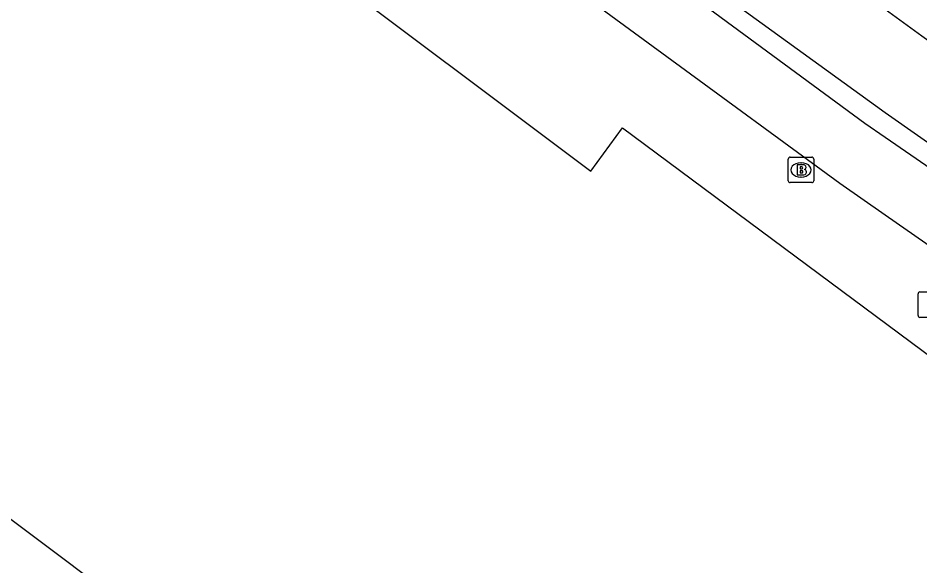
# Model space of a CAD drawing. Extents: x 159718 to 160783, y 383290 to 384030.
# Drawn here: x 160465.95 to 160501.37, y 383760.66 to 383782.17 of the extents above; entities that cross this region are included whole.
import ezdxf

# ---------------------------------------------------------------- set-up
doc = ezdxf.new("R2010")
doc.units = 0
for name, color, linetype in [('IMGEO_Brandkraan', 7, 'Continuous'), ('IMGEO_Fietspad_gesloten', 7, 'Continuous'), ('IMGEO_OVBaan_gesloten', 7, 'Continuous'), ('IMGEO_Pand_vergunning_verleend', 7, 'Continuous'), ('IMGEO_Rijbaan_lokaal_gesloten', 7, 'Continuous'), ('IMGEO_Rioolput', 7, 'Continuous')]:
    doc.layers.add(name, color=color, linetype=linetype)

msp = doc.modelspace()

# ---------------------------------------------------------------- linework, layer by layer
at = {"layer": 'IMGEO_Brandkraan'}
for p, q in [((160496.27, 383776.707), (160497.122, 383776.707)), ((160496.195, 383775.781), (160496.195, 383776.633)), ((160496.683, 383776.487), (160496.708, 383776.487)), ((160497.196, 383776.633), (160497.196, 383775.781)), ((160497.122, 383775.707), (160496.27, 383775.707)), ((160496.706, 383775.927), (160496.681, 383775.927))]:
    msp.add_line(p, q, dxfattribs=at)
for points in [[(160496.27, 383776.707), (160497.122, 383776.707)], [(160496.195, 383775.781), (160496.195, 383776.633)], [(160496.543, 383776.407), (160496.543, 383776.007), (160496.756, 383776.007)], [(160496.774, 383776.407), (160496.543, 383776.407)], [(160497.196, 383776.633), (160497.196, 383775.781)], [(160496.722, 383776.326), (160496.668, 383776.326), (160496.668, 383776.25)], [(160496.668, 383776.25), (160496.721, 383776.25)], [(160496.73, 383776.174), (160496.668, 383776.174), (160496.668, 383776.093)], [(160496.668, 383776.093), (160496.73, 383776.093)], [(160497.122, 383775.707), (160496.27, 383775.707)]]:
    msp.add_lwpolyline(points, dxfattribs=at)
for centre, radius, start, end in [((160496.272, 383776.631), 0.0765, 91.552, 178.448), ((160496.272, 383776.631), 0.0765, 91.552, 178.448), ((160497.12, 383776.631), 0.0765, 1.552, 88.448), ((160497.12, 383776.631), 0.0765, 1.552, 88.448), ((160496.778, 383776.262), 0.145, 59.4692, 91.5367), ((160496.803, 383776.309), 0.0922, 285.5137, 58.1501), ((160496.723, 383776.288), 0.0379, 267.8285, 90.9355), ((160496.731, 383776.133), 0.0404, 269.8759, 90.5077), ((160496.762, 383776.258), 0.251, 268.6676, 293.5347), ((160496.808, 383776.117), 0.105, 301.3115, 78.989), ((160496.272, 383775.783), 0.0765, 181.552, 268.448), ((160496.272, 383775.783), 0.0765, 181.552, 268.448), ((160497.12, 383775.783), 0.0765, 271.552, 358.448), ((160497.12, 383775.783), 0.0765, 271.552, 358.448)]:
    msp.add_arc(centre, radius, start, end, dxfattribs=at)
for centre, major_axis, ratio, start_param, end_param in [((160496.682, 383776.207), (-0.387, 0.002), 0.722429, 4.712389, 7.853982), ((160496.707, 383776.207), (-0.39, 0.002), 0.717154, 1.570796, 4.712389)]:
    msp.add_ellipse(centre, major_axis=major_axis, ratio=ratio, start_param=start_param, end_param=end_param, dxfattribs=at)
at = {"layer": 'IMGEO_Fietspad_gesloten'}
for points in [[(160459.654, 383807.265), (160466.172, 383802.236), (160486.524, 383787.371), (160499.203, 383778.043), (160500, 383777.494), (160507.603, 383772.254)], [(160465.987, 383799.258), (160484.632, 383785.642), (160498.214, 383775.691), (160500, 383774.446), (160505.955, 383770.295), (160513.392, 383765.168), (160516.655, 383762.968)]]:
    msp.add_lwpolyline(points, dxfattribs=at)
at = {"layer": 'IMGEO_OVBaan_gesloten'}
msp.add_arc((160699, 384016.003), 298.039, 227.13361, 232.62938, dxfattribs=at)
at = {"layer": 'IMGEO_Pand_vergunning_verleend'}
msp.add_lwpolyline([(160431.124, 383786.452), (160447.807, 383808.696), (160466.886, 383794.387), (160465.896, 383793.067), (160488.439, 383776.16), (160489.69, 383777.857), (160516.406, 383758.02), (160522.32, 383753.629), (160501.011, 383735.052), (160473.315, 383755.825), (160473.755, 383756.412), (160451.199, 383773.33), (160450.27, 383772.092), (160431.124, 383786.452)], dxfattribs=at)
at = {"layer": 'IMGEO_Rijbaan_lokaal_gesloten'}
for points in [[(160495.192, 383786.006), (160500, 383782.513), (160501.435, 383781.471), (160508.624, 383776.362), (160510.644, 383774.978)], [(160518.51, 383765.693), (160515.261, 383767.891), (160508.013, 383772.828), (160500, 383778.447), (160493.319, 383783.288)]]:
    msp.add_lwpolyline(points, dxfattribs=at)
at = {"layer": 'IMGEO_Rioolput'}
for p, q in [((160501.367, 383771.414), (160502.219, 383771.414)), ((160501.292, 383770.488), (160501.292, 383771.34)), ((160502.219, 383770.414), (160501.367, 383770.414))]:
    msp.add_line(p, q, dxfattribs=at)
for points in [[(160501.367, 383771.414), (160502.219, 383771.414)], [(160501.292, 383770.488), (160501.292, 383771.34)], [(160502.219, 383770.414), (160501.367, 383770.414)]]:
    msp.add_lwpolyline(points, dxfattribs=at)
for centre, start, end in [((160501.369, 383771.338), 91.552, 178.448), ((160501.369, 383771.338), 91.552, 178.448), ((160501.369, 383770.49), 181.552, 268.448), ((160501.369, 383770.49), 181.552, 268.448)]:
    msp.add_arc(centre, 0.0765, start, end, dxfattribs=at)

doc.saveas('drawing.dxf')
